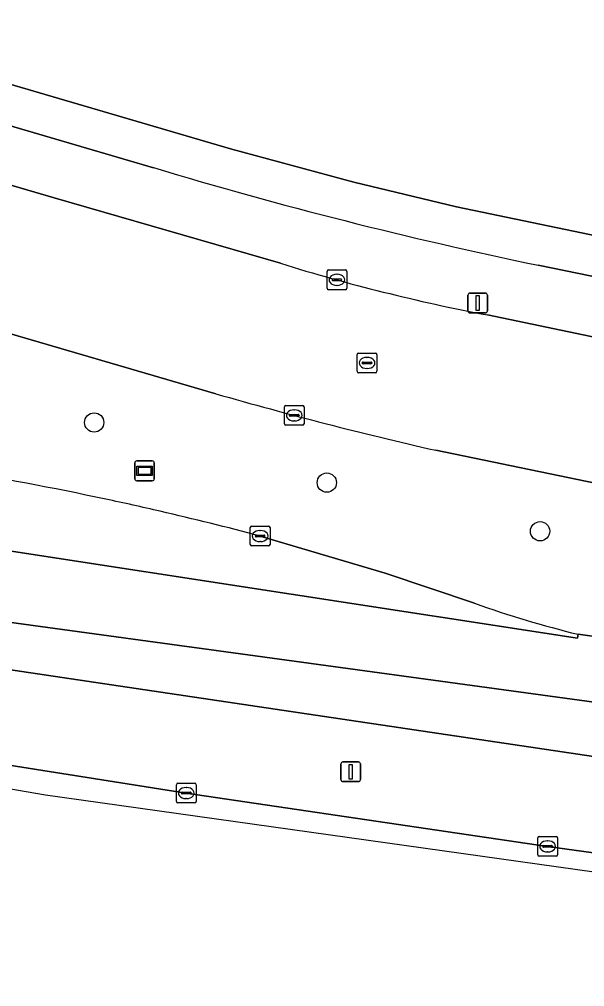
# Model space of a CAD drawing. Extents: x 160349 to 161355, y 381727 to 382854.
# Drawn here: x 161184.76 to 161213.44, y 381727.8 to 381776.84 of the extents above; entities that cross this region are included whole.
import ezdxf

# ---------------------------------------------------------------- set-up
doc = ezdxf.new("R2010")
doc.units = 0
for name, color, linetype in [('IMGEO_Berm_groen', 7, 'Continuous'), ('IMGEO_Boom', 7, 'Continuous'), ('IMGEO_Kolk', 7, 'Continuous'), ('IMGEO_Lichtmast', 7, 'Continuous'), ('IMGEO_Loofbos', 7, 'Continuous'), ('IMGEO_Reclamebord', 7, 'Continuous'), ('IMGEO_Rijbaan_lokaal_open', 7, 'Continuous'), ('IMGEO_Rijbaan_regionaal_gesloten', 7, 'Continuous'), ('IMGEO_Rioolput', 7, 'Continuous'), ('IMGEO_Voetpad_open', 7, 'Continuous')]:
    doc.layers.add(name, color=color, linetype=linetype)

msp = doc.modelspace()

# ---------------------------------------------------------------- linework, layer by layer
at = {"layer": 'IMGEO_Berm_groen'}
for points in [[(161201.731, 381768.594), (161195.469, 381770.274), (161160.336, 381780.579), (161160.308, 381780.178), (161160.481, 381779.353), (161160.911, 381778.329), (161162.058, 381777.989), (161191.57, 381769.321)], [(161194.723, 381757.861), (161164.941, 381766.553), (161160.39, 381767.88), (161140.516, 381773.679), (161136.147, 381774.997), (161128.053, 381772.398), (161124.758, 381771.34), (161124.746, 381771.195), (161126.19, 381770.485), (161126.208, 381770.475), (161129.451, 381768.806), (161130.166, 381770.216), (161134.67, 381768.026), (161133.956, 381766.599), (161140.611, 381763.284)], [(161211.08, 381764.376), (161222.462, 381762.049), (161222.834, 381763.573), (161226.775, 381762.8), (161226.482, 381761.227), (161242.655, 381758.545), (161242.287, 381760.633), (161226.846, 381763.194), (161206.928, 381767.33), (161201.731, 381768.594)], [(161213.109, 381745.663), (161252.808, 381740.082), (161254.261, 381739.878), (161257.193, 381739.481), (161257.22, 381739.651), (161258.231, 381746.092), (161253.681, 381746.703), (161245.145, 381747.849), (161232.426, 381749.688), (161230.816, 381750), (161223.494, 381751.419), (161219.775, 381752.127), (161205.882, 381754.993)], [(161196.977, 381750.646), (161203.325, 381748.762), (161207.855, 381747.234)], [(161171.945, 381740.979), (161193.229, 381737.612), (161211.559, 381734.91), (161232.936, 381731.964), (161251.405, 381729.444), (161252.261, 381729.327), (161255.531, 381728.885), (161256.062, 381732.269), (161256.26, 381733.532), (161252.019, 381734.102), (161248.361, 381734.594), (161226.391, 381737.617), (161182.362, 381744.149), (161163.495, 381747.144), (161145.685, 381750.216)]]:
    msp.add_lwpolyline(points, dxfattribs=at)
for centre, radius, start, end in [((161257.543, 381988.65), 229.036, 253.25905, 258.29563), ((161252.294, 381958.72), 208.947, 254.00636, 257.16613), ((161154.951, 381592.239), 163.883, 77.95623, 80.8259), ((161158.04, 381605.884), 149.894, 76.94164, 78.02272), ((161154.441, 381589.833), 166.343, 75.18407, 76.98293), ((161225.563, 381796.885), 52.714, 250.3712, 256.3344)]:
    msp.add_arc(centre, radius, start, end, dxfattribs=at)
at = {"layer": 'IMGEO_Boom'}
for centre in [(161188.56, 381756.404), (161200.357, 381753.353), (161211.177, 381750.887)]:
    msp.add_circle(centre, 0.489, dxfattribs=at)
at = {"layer": 'IMGEO_Kolk'}
for p, q in [((161200.372, 381763.208), (161200.372, 381764.06)), ((161200.447, 381764.134), (161201.299, 381764.134)), ((161200.86, 381763.914), (161200.885, 381763.914)), ((161201.373, 381764.06), (161201.373, 381763.208)), ((161200.631, 381763.628), (161200.631, 381763.64)), ((161201.069, 381763.591), (161200.671, 381763.591)), ((161200.674, 381763.677), (161201.072, 381763.677)), ((161200.883, 381763.354), (161200.858, 381763.354)), ((161201.115, 381763.64), (161201.115, 381763.628)), ((161201.299, 381763.134), (161200.447, 381763.134)), ((161198.205, 381756.337), (161198.205, 381757.189)), ((161198.28, 381757.263), (161199.132, 381757.263)), ((161198.693, 381757.043), (161198.718, 381757.043)), ((161199.206, 381757.189), (161199.206, 381756.337)), ((161198.464, 381756.757), (161198.464, 381756.769)), ((161198.902, 381756.72), (161198.504, 381756.72)), ((161198.507, 381756.806), (161198.905, 381756.806)), ((161198.716, 381756.483), (161198.691, 381756.483)), ((161198.948, 381756.769), (161198.948, 381756.757)), ((161199.132, 381756.263), (161198.28, 381756.263)), ((161196.476, 381750.22), (161196.476, 381751.072)), ((161196.551, 381751.146), (161197.403, 381751.146)), ((161197.477, 381751.072), (161197.477, 381750.22)), ((161196.735, 381750.64), (161196.735, 381750.652)), ((161197.173, 381750.603), (161196.775, 381750.603)), ((161196.778, 381750.689), (161197.176, 381750.689)), ((161196.964, 381750.926), (161196.989, 381750.926)), ((161197.219, 381750.652), (161197.219, 381750.64)), ((161197.403, 381750.146), (161196.551, 381750.146)), ((161196.987, 381750.366), (161196.962, 381750.366)), ((161192.728, 381737.188), (161192.728, 381738.04)), ((161192.803, 381738.114), (161193.655, 381738.114)), ((161193.216, 381737.894), (161193.241, 381737.894)), ((161193.729, 381738.04), (161193.729, 381737.188)), ((161192.987, 381737.608), (161192.987, 381737.62)), ((161193.425, 381737.571), (161193.027, 381737.571)), ((161193.03, 381737.657), (161193.428, 381737.657)), ((161193.239, 381737.334), (161193.214, 381737.334)), ((161193.471, 381737.62), (161193.471, 381737.608)), ((161193.655, 381737.114), (161192.803, 381737.114)), ((161211.058, 381734.486), (161211.058, 381735.338)), ((161211.133, 381735.412), (161211.985, 381735.412)), ((161212.059, 381735.338), (161212.059, 381734.486)), ((161211.317, 381734.906), (161211.317, 381734.918)), ((161211.755, 381734.869), (161211.357, 381734.869)), ((161211.36, 381734.955), (161211.758, 381734.955)), ((161211.546, 381735.192), (161211.571, 381735.192)), ((161211.801, 381734.918), (161211.801, 381734.906)), ((161211.985, 381734.412), (161211.133, 381734.412)), ((161211.569, 381734.632), (161211.544, 381734.632))]:
    msp.add_line(p, q, dxfattribs=at)
for points in [[(161200.372, 381763.208), (161200.372, 381764.06)], [(161200.447, 381764.134), (161201.299, 381764.134)], [(161201.373, 381764.06), (161201.373, 381763.208)], [(161201.299, 381763.134), (161200.447, 381763.134)], [(161198.205, 381756.337), (161198.205, 381757.189)], [(161198.28, 381757.263), (161199.132, 381757.263)], [(161199.206, 381757.189), (161199.206, 381756.337)], [(161199.132, 381756.263), (161198.28, 381756.263)], [(161196.476, 381750.22), (161196.476, 381751.072)], [(161196.551, 381751.146), (161197.403, 381751.146)], [(161197.477, 381751.072), (161197.477, 381750.22)], [(161197.403, 381750.146), (161196.551, 381750.146)], [(161192.728, 381737.188), (161192.728, 381738.04)], [(161192.803, 381738.114), (161193.655, 381738.114)], [(161193.729, 381738.04), (161193.729, 381737.188)], [(161193.655, 381737.114), (161192.803, 381737.114)], [(161211.058, 381734.486), (161211.058, 381735.338)], [(161211.133, 381735.412), (161211.985, 381735.412)], [(161212.059, 381735.338), (161212.059, 381734.486)], [(161211.985, 381734.412), (161211.133, 381734.412)]]:
    msp.add_lwpolyline(points, dxfattribs=at)
for centre, radius, start, end in [((161200.449, 381764.058), 0.0765, 91.552, 178.448), ((161200.449, 381764.058), 0.0765, 91.552, 178.448), ((161201.297, 381764.058), 0.0765, 1.552, 88.448), ((161201.297, 381764.058), 0.0765, 1.552, 88.448), ((161200.449, 381763.21), 0.0765, 181.552, 268.448), ((161200.449, 381763.21), 0.0765, 181.552, 268.448), ((161200.671, 381763.637), 0.0403, 85.8775, 175.7526), ((161200.668, 381763.627), 0.0366, 178.938, 274.7102), ((161201.072, 381763.634), 0.043, 264.8664, 352.4533), ((161201.076, 381763.639), 0.0386, 1.7309, 96.639), ((161201.297, 381763.21), 0.0765, 271.552, 358.448), ((161201.297, 381763.21), 0.0765, 271.552, 358.448), ((161198.282, 381757.187), 0.0765, 91.552, 178.448), ((161198.282, 381757.187), 0.0765, 91.552, 178.448), ((161199.13, 381757.187), 0.0765, 1.552, 88.448), ((161199.13, 381757.187), 0.0765, 1.552, 88.448), ((161198.282, 381756.339), 0.0765, 181.552, 268.448), ((161198.282, 381756.339), 0.0765, 181.552, 268.448), ((161198.504, 381756.766), 0.0403, 85.8775, 175.7526), ((161198.501, 381756.756), 0.0366, 178.938, 274.7102), ((161198.905, 381756.763), 0.043, 264.8664, 352.4533), ((161198.909, 381756.768), 0.0386, 1.7309, 96.639), ((161199.13, 381756.339), 0.0765, 271.552, 358.448), ((161199.13, 381756.339), 0.0765, 271.552, 358.448), ((161196.553, 381751.07), 0.0765, 91.552, 178.448), ((161196.553, 381751.07), 0.0765, 91.552, 178.448), ((161197.401, 381751.07), 0.0765, 1.552, 88.448), ((161197.401, 381751.07), 0.0765, 1.552, 88.448), ((161196.775, 381750.649), 0.0403, 85.8775, 175.7526), ((161196.772, 381750.639), 0.0366, 178.938, 274.7102), ((161197.176, 381750.646), 0.043, 264.8664, 352.4533), ((161197.18, 381750.651), 0.0386, 1.7309, 96.639), ((161196.553, 381750.222), 0.0765, 181.552, 268.448), ((161196.553, 381750.222), 0.0765, 181.552, 268.448), ((161197.401, 381750.222), 0.0765, 271.552, 358.448), ((161197.401, 381750.222), 0.0765, 271.552, 358.448), ((161192.805, 381738.038), 0.0765, 91.552, 178.448), ((161192.805, 381738.038), 0.0765, 91.552, 178.448), ((161193.653, 381738.038), 0.0765, 1.552, 88.448), ((161193.653, 381738.038), 0.0765, 1.552, 88.448), ((161193.027, 381737.617), 0.0403, 85.8775, 175.7526), ((161193.024, 381737.607), 0.0366, 178.938, 274.7102), ((161193.428, 381737.614), 0.043, 264.8664, 352.4533), ((161193.432, 381737.619), 0.0386, 1.7309, 96.639), ((161192.805, 381737.19), 0.0765, 181.552, 268.448), ((161192.805, 381737.19), 0.0765, 181.552, 268.448), ((161193.653, 381737.19), 0.0765, 271.552, 358.448), ((161193.653, 381737.19), 0.0765, 271.552, 358.448), ((161211.135, 381735.336), 0.0765, 91.552, 178.448), ((161211.135, 381735.336), 0.0765, 91.552, 178.448), ((161211.983, 381735.336), 0.0765, 1.552, 88.448), ((161211.983, 381735.336), 0.0765, 1.552, 88.448), ((161211.357, 381734.915), 0.0403, 85.8775, 175.7526), ((161211.354, 381734.905), 0.0366, 178.938, 274.7102), ((161211.758, 381734.912), 0.043, 264.8664, 352.4533), ((161211.762, 381734.917), 0.0386, 1.7309, 96.639), ((161211.135, 381734.488), 0.0765, 181.552, 268.448), ((161211.135, 381734.488), 0.0765, 181.552, 268.448), ((161211.983, 381734.488), 0.0765, 271.552, 358.448), ((161211.983, 381734.488), 0.0765, 271.552, 358.448)]:
    msp.add_arc(centre, radius, start, end, dxfattribs=at)
for centre, major_axis, ratio, start_param, end_param in [((161200.859, 381763.634), (-0.387, 0.002), 0.722429, 4.712389, 7.853982), ((161200.884, 381763.634), (-0.39, 0.002), 0.717154, 1.570796, 4.712389), ((161198.692, 381756.763), (-0.387, 0.002), 0.722429, 4.712389, 7.853982), ((161198.717, 381756.763), (-0.39, 0.002), 0.717154, 1.570796, 4.712389), ((161196.963, 381750.646), (-0.387, 0.002), 0.722429, 4.712389, 7.853982), ((161196.988, 381750.646), (-0.39, 0.002), 0.717154, 1.570796, 4.712389), ((161193.215, 381737.614), (-0.387, 0.002), 0.722429, 4.712389, 7.853982), ((161193.24, 381737.614), (-0.39, 0.002), 0.717154, 1.570796, 4.712389), ((161211.545, 381734.912), (-0.387, 0.002), 0.722429, 4.712389, 7.853982), ((161211.57, 381734.912), (-0.39, 0.002), 0.717154, 1.570796, 4.712389)]:
    msp.add_ellipse(centre, major_axis=major_axis, ratio=ratio, start_param=start_param, end_param=end_param, dxfattribs=at)
at = {"layer": 'IMGEO_Lichtmast'}
for p, q in [((161207.513, 381762.059), (161207.513, 381762.859)), ((161207.513, 381762.859), (161207.513, 381762.059)), ((161207.613, 381762.959), (161208.403, 381762.959)), ((161208.403, 381762.959), (161207.613, 381762.959)), ((161208.503, 381762.859), (161208.503, 381762.059)), ((161208.503, 381762.059), (161208.503, 381762.859)), ((161208.403, 381761.959), (161207.613, 381761.959)), ((161207.613, 381761.959), (161208.403, 381761.959)), ((161201.174, 381739.194), (161201.964, 381739.194)), ((161201.964, 381739.194), (161201.174, 381739.194)), ((161201.074, 381738.294), (161201.074, 381739.094)), ((161201.074, 381739.094), (161201.074, 381738.294)), ((161202.064, 381739.094), (161202.064, 381738.294)), ((161202.064, 381738.294), (161202.064, 381739.094)), ((161201.964, 381738.194), (161201.174, 381738.194)), ((161201.174, 381738.194), (161201.964, 381738.194))]:
    msp.add_line(p, q, dxfattribs=at)
for points in [[(161207.933, 381762.834), (161208.083, 381762.834), (161208.083, 381762.084), (161207.933, 381762.084), (161207.933, 381762.834)], [(161201.494, 381739.069), (161201.644, 381739.069), (161201.644, 381738.319), (161201.494, 381738.319), (161201.494, 381739.069)]]:
    msp.add_lwpolyline(points, dxfattribs=at)
for centre, start, end in [((161207.613, 381762.859), 90, 180), ((161207.613, 381762.859), 90, 180), ((161208.403, 381762.859), 0, 90), ((161208.403, 381762.859), 360, 90), ((161207.613, 381762.059), 180, 270), ((161207.613, 381762.059), 180, 270), ((161208.403, 381762.059), 270, 0), ((161208.403, 381762.059), 270, 0), ((161201.174, 381739.094), 90, 180), ((161201.174, 381739.094), 90, 180), ((161201.964, 381739.094), 0, 90), ((161201.964, 381739.094), 360, 90), ((161201.174, 381738.294), 180, 270), ((161201.174, 381738.294), 180, 270), ((161201.964, 381738.294), 270, 0), ((161201.964, 381738.294), 270, 0)]:
    msp.add_arc(centre, 0.1, start, end, dxfattribs=at)
at = {"layer": 'IMGEO_Loofbos'}
msp.add_lwpolyline([(161162.313, 381789.249), (161161.404, 381785.117), (161160.391, 381781.351), (161160.336, 381780.579), (161195.469, 381770.274), (161201.731, 381768.594), (161206.928, 381767.33), (161226.846, 381763.194), (161242.287, 381760.633), (161242.187, 381761.203), (161241.53, 381763.821)], dxfattribs=at)
at = {"layer": 'IMGEO_Reclamebord'}
for p, q in [((161190.718, 381754.452), (161191.508, 381754.452)), ((161191.508, 381754.452), (161190.718, 381754.452)), ((161190.618, 381753.552), (161190.618, 381754.352)), ((161190.618, 381754.352), (161190.618, 381753.552)), ((161191.608, 381754.352), (161191.608, 381753.552)), ((161191.608, 381753.552), (161191.608, 381754.352)), ((161191.508, 381753.452), (161190.718, 381753.452)), ((161190.718, 381753.452), (161191.508, 381753.452))]:
    msp.add_line(p, q, dxfattribs=at)
for points in [[(161190.719, 381754.184), (161191.507, 381754.184), (161191.507, 381753.72), (161190.719, 381753.72), (161190.719, 381754.184)], [(161190.784, 381754.119), (161190.784, 381753.785), (161191.442, 381753.785), (161191.442, 381754.119), (161190.784, 381754.119)]]:
    msp.add_lwpolyline(points, dxfattribs=at)
for centre, start, end in [((161190.718, 381754.352), 90, 180), ((161190.718, 381754.352), 90, 180), ((161191.508, 381754.352), 0, 90), ((161191.508, 381754.352), 360, 90), ((161190.718, 381753.552), 180, 270), ((161190.718, 381753.552), 180, 270), ((161191.508, 381753.552), 270, 0), ((161191.508, 381753.552), 270, 0)]:
    msp.add_arc(centre, 0.1, start, end, dxfattribs=at)
at = {"layer": 'IMGEO_Rijbaan_lokaal_open'}
for points in [[(161198.004, 381764.474), (161186.529, 381767.794), (161178.713, 381770.078), (161167.01, 381773.539), (161164.941, 381766.553), (161194.723, 381757.861)], [(161205.882, 381754.993), (161219.775, 381752.127), (161223.494, 381751.419), (161230.816, 381750), (161232.426, 381749.688), (161245.145, 381747.849), (161253.681, 381746.703), (161258.231, 381746.092), (161258.844, 381750), (161259.319, 381753.026), (161254.605, 381753.71), (161251.895, 381754.103), (161237.397, 381756.324), (161229.309, 381757.611), (161222.337, 381758.964), (161208.514, 381761.852)], [(161207.855, 381747.234), (161203.325, 381748.762), (161196.977, 381750.646)], [(161184.027, 381749.935), (161213.078, 381745.47), (161213.109, 381745.663)]]:
    msp.add_lwpolyline(points, dxfattribs=at)
for centre, radius, start, end in [((161226.512, 381856.372), 96.218, 252.76512, 259.21884), ((161252.294, 381958.72), 208.947, 254.00636, 257.16613), ((161154.951, 381592.239), 163.883, 77.95623, 80.8259), ((161158.04, 381605.884), 149.894, 76.94164, 78.02272), ((161154.441, 381589.833), 166.343, 75.18407, 76.98293), ((161225.563, 381796.885), 52.714, 250.3712, 256.3344)]:
    msp.add_arc(centre, radius, start, end, dxfattribs=at)
at = {"layer": 'IMGEO_Rijbaan_regionaal_gesloten'}
for points in [[(161112.516, 381762.406), (161097.321, 381765.422), (161080.529, 381768.918), (161079.963, 381765.932), (161109.03, 381760.044), (161184.233, 381746.274), (161256.706, 381736.374), (161257.193, 381739.481), (161254.261, 381739.878), (161252.808, 381740.082), (161213.109, 381745.663), (161213.078, 381745.47), (161184.027, 381749.935)], [(161145.685, 381750.216), (161163.495, 381747.144), (161182.362, 381744.149), (161226.391, 381737.617), (161248.361, 381734.594), (161252.019, 381734.102), (161256.26, 381733.532), (161256.706, 381736.374), (161184.233, 381746.274), (161109.03, 381760.044)], [(161078.51, 381758.267), (161078.296, 381757.139), (161109.16, 381750.796), (161186.09, 381737.532), (161255.361, 381727.8)], [(161255.361, 381727.8), (161255.531, 381728.885), (161252.261, 381729.327), (161251.405, 381729.444), (161232.936, 381731.964), (161211.559, 381734.91), (161193.229, 381737.612), (161171.945, 381740.979)]]:
    msp.add_lwpolyline(points, dxfattribs=at)
at = {"layer": 'IMGEO_Rioolput'}
for p, q in [((161201.898, 381758.996), (161201.898, 381759.848)), ((161201.973, 381759.922), (161202.825, 381759.922)), ((161202.899, 381759.848), (161202.899, 381758.996)), ((161202.157, 381759.416), (161202.157, 381759.428)), ((161202.595, 381759.379), (161202.197, 381759.379)), ((161202.2, 381759.465), (161202.598, 381759.465)), ((161202.386, 381759.702), (161202.411, 381759.702)), ((161202.641, 381759.428), (161202.641, 381759.416)), ((161202.825, 381758.922), (161201.973, 381758.922)), ((161202.409, 381759.142), (161202.384, 381759.142))]:
    msp.add_line(p, q, dxfattribs=at)
for points in [[(161201.898, 381758.996), (161201.898, 381759.848)], [(161201.973, 381759.922), (161202.825, 381759.922)], [(161202.899, 381759.848), (161202.899, 381758.996)], [(161202.825, 381758.922), (161201.973, 381758.922)]]:
    msp.add_lwpolyline(points, dxfattribs=at)
for centre, radius, start, end in [((161201.975, 381759.846), 0.0765, 91.552, 178.448), ((161201.975, 381759.846), 0.0765, 91.552, 178.448), ((161202.823, 381759.846), 0.0765, 1.552, 88.448), ((161202.823, 381759.846), 0.0765, 1.552, 88.448), ((161202.197, 381759.425), 0.0403, 85.8775, 175.7526), ((161202.194, 381759.415), 0.0366, 178.938, 274.7102), ((161202.598, 381759.422), 0.043, 264.8664, 352.4533), ((161202.602, 381759.427), 0.0386, 1.7309, 96.639), ((161201.975, 381758.998), 0.0765, 181.552, 268.448), ((161201.975, 381758.998), 0.0765, 181.552, 268.448), ((161202.823, 381758.998), 0.0765, 271.552, 358.448), ((161202.823, 381758.998), 0.0765, 271.552, 358.448)]:
    msp.add_arc(centre, radius, start, end, dxfattribs=at)
for centre, major_axis, ratio, start_param, end_param in [((161202.385, 381759.422), (-0.387, 0.002), 0.722429, 4.712389, 7.853982), ((161202.41, 381759.422), (-0.39, 0.002), 0.717154, 1.570796, 4.712389)]:
    msp.add_ellipse(centre, major_axis=major_axis, ratio=ratio, start_param=start_param, end_param=end_param, dxfattribs=at)
at = {"layer": 'IMGEO_Voetpad_open'}
for points in [[(161191.57, 381769.321), (161162.058, 381777.989), (161160.911, 381778.329), (161156.846, 381779.535), (161156.616, 381779.603), (161102.641, 381795.637), (161000, 381826.127)], [(161000, 381822.929), (161043.242, 381810.141), (161059.868, 381805.151), (161061.646, 381804.627), (161066.152, 381803.279), (161082.36, 381798.448), (161101.829, 381792.813), (161102.318, 381792.671), (161162.455, 381774.886), (161167.01, 381773.539), (161178.713, 381770.078), (161186.529, 381767.794), (161198.004, 381764.474)], [(161208.514, 381761.852), (161222.337, 381758.964), (161229.309, 381757.611), (161237.397, 381756.324), (161251.895, 381754.103), (161254.605, 381753.71), (161259.319, 381753.026), (161259.803, 381756.115), (161255.012, 381756.801), (161243.99, 381758.353), (161242.655, 381758.545), (161226.482, 381761.227), (161222.462, 381762.049), (161211.08, 381764.376)]]:
    msp.add_lwpolyline(points, dxfattribs=at)
for centre, radius, start, end in [((161257.543, 381988.65), 229.036, 253.25905, 258.29563), ((161226.512, 381856.372), 96.218, 252.76512, 259.21884)]:
    msp.add_arc(centre, radius, start, end, dxfattribs=at)

doc.saveas('drawing.dxf')
